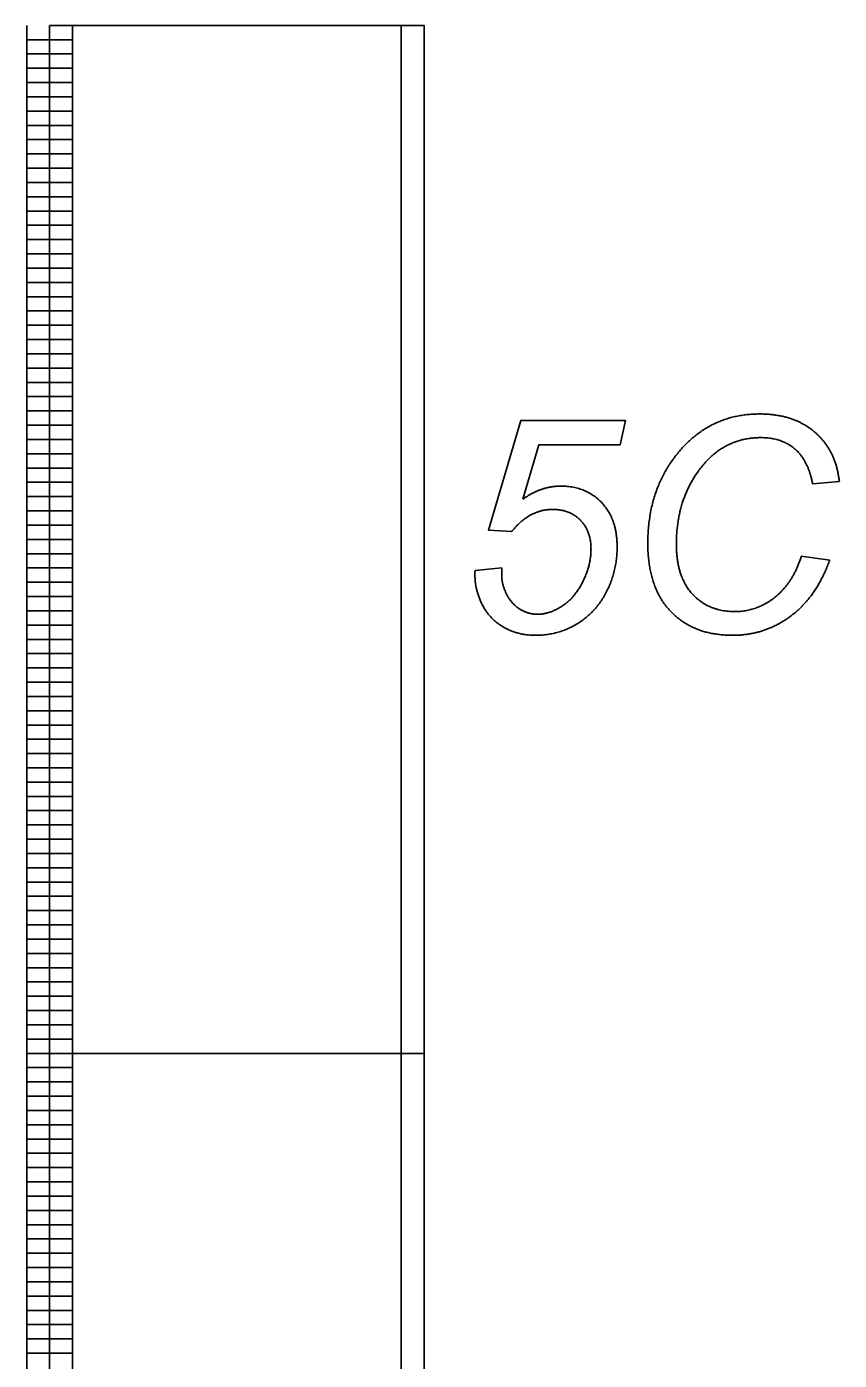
# Model space of a CAD drawing. Extents: x 12522 to 13018, y 1124 to 1902.
# Drawn here: x 12563.34 to 12579.27, y 1460.73 to 1486.89 of the extents above; entities that cross this region are included whole.
import ezdxf

# ---------------------------------------------------------------- set-up
doc = ezdxf.new("R2010")
doc.units = 0
doc.layers.add('SC_Scratch1', color=7, linetype='Continuous')

msp = doc.modelspace()

# ---------------------------------------------------------------- linework, layer by layer
at = {"layer": 'SC_Scratch1'}
for p, q in [((12563.336, 1466.751), (12563.336, 1486.911)), ((12563.336, 1466.751), (12563.336, 1486.911)), ((12564.236, 1466.751), (12564.236, 1486.911)), ((12564.236, 1466.751), (12564.236, 1486.911)), ((12563.336, 1486.631), (12564.236, 1486.631)), ((12563.336, 1486.631), (12564.236, 1486.631)), ((12563.336, 1486.351), (12564.236, 1486.351)), ((12563.336, 1486.351), (12564.236, 1486.351)), ((12563.336, 1486.071), (12564.236, 1486.071)), ((12563.336, 1486.071), (12564.236, 1486.071)), ((12563.336, 1485.791), (12564.236, 1485.791)), ((12563.336, 1485.791), (12564.236, 1485.791)), ((12563.336, 1485.511), (12564.236, 1485.511)), ((12563.336, 1485.511), (12564.236, 1485.511)), ((12563.336, 1485.231), (12564.236, 1485.231)), ((12563.336, 1485.231), (12564.236, 1485.231)), ((12563.336, 1484.951), (12564.236, 1484.951)), ((12563.336, 1484.951), (12564.236, 1484.951)), ((12563.336, 1484.671), (12564.236, 1484.671)), ((12563.336, 1484.671), (12564.236, 1484.671)), ((12563.336, 1484.391), (12564.236, 1484.391)), ((12563.336, 1484.391), (12564.236, 1484.391)), ((12563.336, 1484.111), (12564.236, 1484.111)), ((12563.336, 1484.111), (12564.236, 1484.111)), ((12563.336, 1483.831), (12564.236, 1483.831)), ((12563.336, 1483.831), (12564.236, 1483.831)), ((12563.336, 1483.551), (12564.236, 1483.551)), ((12563.336, 1483.551), (12564.236, 1483.551)), ((12563.336, 1483.271), (12564.236, 1483.271)), ((12563.336, 1483.271), (12564.236, 1483.271)), ((12563.336, 1482.991), (12564.236, 1482.991)), ((12563.336, 1482.991), (12564.236, 1482.991)), ((12563.336, 1482.711), (12564.236, 1482.711)), ((12563.336, 1482.711), (12564.236, 1482.711)), ((12563.336, 1482.431), (12564.236, 1482.431)), ((12563.336, 1482.431), (12564.236, 1482.431)), ((12563.336, 1482.151), (12564.236, 1482.151)), ((12563.336, 1482.151), (12564.236, 1482.151)), ((12563.336, 1481.871), (12564.236, 1481.871)), ((12563.336, 1481.871), (12564.236, 1481.871)), ((12563.336, 1481.591), (12564.236, 1481.591)), ((12563.336, 1481.591), (12564.236, 1481.591)), ((12563.336, 1481.311), (12564.236, 1481.311)), ((12563.336, 1481.311), (12564.236, 1481.311)), ((12563.336, 1481.031), (12564.236, 1481.031)), ((12563.336, 1481.031), (12564.236, 1481.031)), ((12563.336, 1480.751), (12564.236, 1480.751)), ((12563.336, 1480.751), (12564.236, 1480.751)), ((12563.336, 1480.471), (12564.236, 1480.471)), ((12563.336, 1480.471), (12564.236, 1480.471)), ((12563.336, 1480.191), (12564.236, 1480.191)), ((12563.336, 1480.191), (12564.236, 1480.191)), ((12563.336, 1479.911), (12564.236, 1479.911)), ((12563.336, 1479.911), (12564.236, 1479.911)), ((12563.336, 1479.631), (12564.236, 1479.631)), ((12563.336, 1479.631), (12564.236, 1479.631)), ((12563.336, 1479.351), (12564.236, 1479.351)), ((12563.336, 1479.351), (12564.236, 1479.351)), ((12563.336, 1479.071), (12564.236, 1479.071)), ((12563.336, 1479.071), (12564.236, 1479.071)), ((12563.336, 1478.791), (12564.236, 1478.791)), ((12563.336, 1478.791), (12564.236, 1478.791)), ((12563.336, 1478.511), (12564.236, 1478.511)), ((12563.336, 1478.511), (12564.236, 1478.511)), ((12563.336, 1478.231), (12564.236, 1478.231)), ((12563.336, 1478.231), (12564.236, 1478.231)), ((12563.336, 1477.951), (12564.236, 1477.951)), ((12563.336, 1477.951), (12564.236, 1477.951)), ((12579.269, 1477.969), (12578.744, 1477.921)), ((12579.269, 1477.969), (12578.744, 1477.921)), ((12563.336, 1477.671), (12564.236, 1477.671)), ((12563.336, 1477.671), (12564.236, 1477.671)), ((12563.336, 1477.391), (12564.236, 1477.391)), ((12563.336, 1477.391), (12564.236, 1477.391)), ((12563.336, 1477.111), (12564.236, 1477.111)), ((12563.336, 1477.111), (12564.236, 1477.111)), ((12563.336, 1476.831), (12564.236, 1476.831)), ((12563.336, 1476.831), (12564.236, 1476.831)), ((12563.336, 1476.551), (12564.236, 1476.551)), ((12563.336, 1476.551), (12564.236, 1476.551)), ((12578.523, 1476.5), (12579.08, 1476.423)), ((12578.523, 1476.5), (12579.08, 1476.423)), ((12563.336, 1476.271), (12564.236, 1476.271)), ((12563.336, 1476.271), (12564.236, 1476.271)), ((12572.126, 1476.221), (12572.654, 1476.273)), ((12572.126, 1476.221), (12572.654, 1476.273)), ((12563.336, 1475.991), (12564.236, 1475.991)), ((12563.336, 1475.991), (12564.236, 1475.991)), ((12563.336, 1475.711), (12564.236, 1475.711)), ((12563.336, 1475.711), (12564.236, 1475.711)), ((12563.336, 1475.431), (12564.236, 1475.431)), ((12563.336, 1475.431), (12564.236, 1475.431)), ((12563.336, 1475.151), (12564.236, 1475.151)), ((12563.336, 1475.151), (12564.236, 1475.151)), ((12563.336, 1474.871), (12564.236, 1474.871)), ((12563.336, 1474.871), (12564.236, 1474.871)), ((12563.336, 1474.591), (12564.236, 1474.591)), ((12563.336, 1474.591), (12564.236, 1474.591)), ((12563.336, 1474.311), (12564.236, 1474.311)), ((12563.336, 1474.311), (12564.236, 1474.311)), ((12563.336, 1474.031), (12564.236, 1474.031)), ((12563.336, 1474.031), (12564.236, 1474.031)), ((12563.336, 1473.751), (12564.236, 1473.751)), ((12563.336, 1473.751), (12564.236, 1473.751)), ((12563.336, 1473.471), (12564.236, 1473.471)), ((12563.336, 1473.471), (12564.236, 1473.471)), ((12563.336, 1473.191), (12564.236, 1473.191)), ((12563.336, 1473.191), (12564.236, 1473.191)), ((12563.336, 1472.911), (12564.236, 1472.911)), ((12563.336, 1472.911), (12564.236, 1472.911)), ((12563.336, 1472.631), (12564.236, 1472.631)), ((12563.336, 1472.631), (12564.236, 1472.631)), ((12563.336, 1472.351), (12564.236, 1472.351)), ((12563.336, 1472.351), (12564.236, 1472.351)), ((12563.336, 1472.071), (12564.236, 1472.071)), ((12563.336, 1472.071), (12564.236, 1472.071)), ((12563.336, 1471.791), (12564.236, 1471.791)), ((12563.336, 1471.791), (12564.236, 1471.791)), ((12563.336, 1471.511), (12564.236, 1471.511)), ((12563.336, 1471.511), (12564.236, 1471.511)), ((12563.336, 1471.231), (12564.236, 1471.231)), ((12563.336, 1471.231), (12564.236, 1471.231)), ((12563.336, 1470.951), (12564.236, 1470.951)), ((12563.336, 1470.951), (12564.236, 1470.951)), ((12563.336, 1470.671), (12564.236, 1470.671)), ((12563.336, 1470.671), (12564.236, 1470.671)), ((12563.336, 1470.391), (12564.236, 1470.391)), ((12563.336, 1470.391), (12564.236, 1470.391)), ((12563.336, 1470.111), (12564.236, 1470.111)), ((12563.336, 1470.111), (12564.236, 1470.111)), ((12563.336, 1469.831), (12564.236, 1469.831)), ((12563.336, 1469.831), (12564.236, 1469.831)), ((12563.336, 1469.551), (12564.236, 1469.551)), ((12563.336, 1469.551), (12564.236, 1469.551)), ((12563.336, 1469.271), (12564.236, 1469.271)), ((12563.336, 1469.271), (12564.236, 1469.271)), ((12563.336, 1468.991), (12564.236, 1468.991)), ((12563.336, 1468.991), (12564.236, 1468.991)), ((12563.336, 1468.711), (12564.236, 1468.711)), ((12563.336, 1468.711), (12564.236, 1468.711)), ((12563.336, 1468.431), (12564.236, 1468.431)), ((12563.336, 1468.431), (12564.236, 1468.431)), ((12563.336, 1468.151), (12564.236, 1468.151)), ((12563.336, 1468.151), (12564.236, 1468.151)), ((12563.336, 1467.871), (12564.236, 1467.871)), ((12563.336, 1467.871), (12564.236, 1467.871)), ((12563.336, 1467.591), (12564.236, 1467.591)), ((12563.336, 1467.591), (12564.236, 1467.591)), ((12563.336, 1467.311), (12564.236, 1467.311)), ((12563.336, 1467.311), (12564.236, 1467.311)), ((12563.336, 1467.031), (12564.236, 1467.031)), ((12563.336, 1467.031), (12564.236, 1467.031)), ((12563.336, 1466.751), (12564.236, 1466.751)), ((12563.336, 1446.591), (12563.336, 1466.751)), ((12563.336, 1466.751), (12564.236, 1466.751)), ((12563.336, 1466.751), (12564.236, 1466.751)), ((12563.336, 1446.591), (12563.336, 1466.751)), ((12563.336, 1466.751), (12564.236, 1466.751)), ((12564.236, 1446.591), (12564.236, 1466.751)), ((12564.236, 1446.591), (12564.236, 1466.751)), ((12563.336, 1466.471), (12564.236, 1466.471)), ((12563.336, 1466.471), (12564.236, 1466.471)), ((12563.336, 1466.191), (12564.236, 1466.191)), ((12563.336, 1466.191), (12564.236, 1466.191)), ((12563.336, 1465.911), (12564.236, 1465.911)), ((12563.336, 1465.911), (12564.236, 1465.911)), ((12563.336, 1465.631), (12564.236, 1465.631)), ((12563.336, 1465.631), (12564.236, 1465.631)), ((12563.336, 1465.351), (12564.236, 1465.351)), ((12563.336, 1465.351), (12564.236, 1465.351)), ((12563.336, 1465.071), (12564.236, 1465.071)), ((12563.336, 1465.071), (12564.236, 1465.071)), ((12563.336, 1464.791), (12564.236, 1464.791)), ((12563.336, 1464.791), (12564.236, 1464.791)), ((12563.336, 1464.511), (12564.236, 1464.511)), ((12563.336, 1464.511), (12564.236, 1464.511)), ((12563.336, 1464.231), (12564.236, 1464.231)), ((12563.336, 1464.231), (12564.236, 1464.231)), ((12563.336, 1463.951), (12564.236, 1463.951)), ((12563.336, 1463.951), (12564.236, 1463.951)), ((12563.336, 1463.671), (12564.236, 1463.671)), ((12563.336, 1463.671), (12564.236, 1463.671)), ((12563.336, 1463.391), (12564.236, 1463.391)), ((12563.336, 1463.391), (12564.236, 1463.391)), ((12563.336, 1463.111), (12564.236, 1463.111)), ((12563.336, 1463.111), (12564.236, 1463.111)), ((12563.336, 1462.831), (12564.236, 1462.831)), ((12563.336, 1462.831), (12564.236, 1462.831)), ((12563.336, 1462.551), (12564.236, 1462.551)), ((12563.336, 1462.551), (12564.236, 1462.551)), ((12563.336, 1462.271), (12564.236, 1462.271)), ((12563.336, 1462.271), (12564.236, 1462.271)), ((12563.336, 1461.991), (12564.236, 1461.991)), ((12563.336, 1461.991), (12564.236, 1461.991)), ((12563.336, 1461.711), (12564.236, 1461.711)), ((12563.336, 1461.711), (12564.236, 1461.711)), ((12563.336, 1461.431), (12564.236, 1461.431)), ((12563.336, 1461.431), (12564.236, 1461.431)), ((12563.336, 1461.151), (12564.236, 1461.151)), ((12563.336, 1461.151), (12564.236, 1461.151)), ((12563.336, 1460.871), (12564.236, 1460.871)), ((12563.336, 1460.871), (12564.236, 1460.871))]:
    msp.add_line(p, q, dxfattribs=at)
for points in [[(12563.786, 1486.911), (12571.126, 1486.911), (12571.126, 1466.751), (12563.786, 1466.751)], [(12564.236, 1486.911), (12570.676, 1486.911), (12570.676, 1466.751), (12564.236, 1466.751)], [(12564.236, 1486.911), (12570.676, 1486.911), (12570.676, 1466.751), (12564.236, 1466.751)], [(12563.786, 1466.751), (12571.126, 1466.751), (12571.126, 1446.591), (12563.786, 1446.591)], [(12564.236, 1466.751), (12570.676, 1466.751), (12570.676, 1446.591), (12564.236, 1446.591)], [(12564.236, 1466.751), (12570.676, 1466.751), (12570.676, 1446.591), (12564.236, 1446.591)]]:
    msp.add_lwpolyline(points, close=True, dxfattribs=at)
msp.add_lwpolyline([(12572.845, 1476.983), (12572.389, 1477.015), (12573.023, 1479.163), (12575.074, 1479.163), (12574.973, 1478.686), (12573.378, 1478.686), (12573.064, 1477.619)], dxfattribs=at)
msp.add_lwpolyline([(12572.845, 1476.983), (12572.389, 1477.015), (12573.023, 1479.163), (12575.074, 1479.163), (12574.973, 1478.686), (12573.378, 1478.686), (12573.064, 1477.619)], dxfattribs=at)
for points in [[(12576.196, 1478.63), (12576.804, 1479.291), (12577.706, 1479.291)], [(12576.196, 1478.63), (12576.804, 1479.291), (12577.706, 1479.291)], [(12577.706, 1479.291), (12578.374, 1479.291), (12578.789, 1478.933)], [(12577.706, 1479.291), (12578.374, 1479.291), (12578.789, 1478.933)], [(12577.732, 1478.827), (12576.961, 1478.827), (12576.486, 1478.143)], [(12577.732, 1478.827), (12576.961, 1478.827), (12576.486, 1478.143)], [(12578.401, 1478.602), (12578.141, 1478.827), (12577.732, 1478.827)], [(12578.401, 1478.602), (12578.141, 1478.827), (12577.732, 1478.827)], [(12578.789, 1478.933), (12579.203, 1478.574), (12579.269, 1477.969)], [(12578.789, 1478.933), (12579.203, 1478.574), (12579.269, 1477.969)], [(12575.514, 1476.754), (12575.514, 1477.888), (12576.196, 1478.63)], [(12575.514, 1476.754), (12575.514, 1477.888), (12576.196, 1478.63)], [(12578.744, 1477.921), (12578.66, 1478.377), (12578.401, 1478.602)], [(12578.744, 1477.921), (12578.66, 1478.377), (12578.401, 1478.602)], [(12576.486, 1478.143), (12576.074, 1477.553), (12576.074, 1476.743)], [(12576.486, 1478.143), (12576.074, 1477.553), (12576.074, 1476.743)], [(12573.064, 1477.619), (12573.241, 1477.747), (12573.429, 1477.812)], [(12573.064, 1477.619), (12573.241, 1477.747), (12573.429, 1477.812)], [(12573.429, 1477.812), (12573.616, 1477.876), (12573.813, 1477.876)], [(12573.429, 1477.812), (12573.616, 1477.876), (12573.813, 1477.876)], [(12573.813, 1477.876), (12574.294, 1477.876), (12574.603, 1477.559)], [(12573.813, 1477.876), (12574.294, 1477.876), (12574.603, 1477.559)], [(12574.603, 1477.559), (12574.912, 1477.241), (12574.912, 1476.688)], [(12574.603, 1477.559), (12574.912, 1477.241), (12574.912, 1476.688)], [(12573.219, 1477.31), (12573.018, 1477.201), (12572.845, 1476.983)], [(12573.219, 1477.31), (12573.018, 1477.201), (12572.845, 1476.983)], [(12573.647, 1477.419), (12573.421, 1477.419), (12573.219, 1477.31)], [(12573.647, 1477.419), (12573.421, 1477.419), (12573.219, 1477.31)], [(12574.192, 1477.207), (12573.985, 1477.419), (12573.647, 1477.419)], [(12574.192, 1477.207), (12573.985, 1477.419), (12573.647, 1477.419)], [(12574.4, 1476.643), (12574.4, 1476.995), (12574.192, 1477.207)], [(12574.4, 1476.643), (12574.4, 1476.995), (12574.192, 1477.207)], [(12575.963, 1475.417), (12575.514, 1475.884), (12575.514, 1476.754)], [(12575.963, 1475.417), (12575.514, 1475.884), (12575.514, 1476.754)], [(12576.074, 1476.743), (12576.074, 1476.096), (12576.392, 1475.755)], [(12576.074, 1476.743), (12576.074, 1476.096), (12576.392, 1475.755)], [(12574.245, 1476.013), (12574.4, 1476.331), (12574.4, 1476.643)], [(12574.245, 1476.013), (12574.4, 1476.331), (12574.4, 1476.643)], [(12574.912, 1476.688), (12574.912, 1476.204), (12574.7, 1475.796)], [(12574.912, 1476.688), (12574.912, 1476.204), (12574.7, 1475.796)], [(12578.009, 1475.698), (12578.362, 1475.982), (12578.523, 1476.5)], [(12578.009, 1475.698), (12578.362, 1475.982), (12578.523, 1476.5)], [(12572.124, 1476.135), (12572.124, 1476.164), (12572.126, 1476.221)], [(12572.124, 1476.135), (12572.124, 1476.164), (12572.126, 1476.221)], [(12572.654, 1476.273), (12572.649, 1476.161), (12572.649, 1476.138)], [(12572.654, 1476.273), (12572.649, 1476.161), (12572.649, 1476.138)], [(12579.08, 1476.423), (12578.816, 1475.695), (12578.311, 1475.323)], [(12579.08, 1476.423), (12578.816, 1475.695), (12578.311, 1475.323)], [(12572.262, 1475.563), (12572.124, 1475.849), (12572.124, 1476.135)], [(12572.262, 1475.563), (12572.124, 1475.849), (12572.124, 1476.135)], [(12572.649, 1476.138), (12572.649, 1475.949), (12572.744, 1475.758)], [(12572.649, 1476.138), (12572.649, 1475.949), (12572.744, 1475.758)], [(12573.842, 1475.529), (12574.091, 1475.695), (12574.245, 1476.013)], [(12573.842, 1475.529), (12574.091, 1475.695), (12574.245, 1476.013)], [(12572.744, 1475.758), (12572.84, 1475.566), (12573.005, 1475.465)], [(12572.744, 1475.758), (12572.84, 1475.566), (12573.005, 1475.465)], [(12574.7, 1475.796), (12574.488, 1475.388), (12574.117, 1475.169)], [(12574.7, 1475.796), (12574.488, 1475.388), (12574.117, 1475.169)], [(12576.392, 1475.755), (12576.71, 1475.415), (12577.221, 1475.415)], [(12576.392, 1475.755), (12576.71, 1475.415), (12577.221, 1475.415)], [(12577.221, 1475.415), (12577.657, 1475.415), (12578.009, 1475.698)], [(12577.221, 1475.415), (12577.657, 1475.415), (12578.009, 1475.698)], [(12572.679, 1475.114), (12572.401, 1475.277), (12572.262, 1475.563)], [(12572.679, 1475.114), (12572.401, 1475.277), (12572.262, 1475.563)], [(12573.005, 1475.465), (12573.169, 1475.363), (12573.352, 1475.363)], [(12573.005, 1475.465), (12573.169, 1475.363), (12573.352, 1475.363)], [(12573.352, 1475.363), (12573.593, 1475.363), (12573.842, 1475.529)], [(12573.352, 1475.363), (12573.593, 1475.363), (12573.842, 1475.529)], [(12577.178, 1474.95), (12576.412, 1474.95), (12575.963, 1475.417)], [(12577.178, 1474.95), (12576.412, 1474.95), (12575.963, 1475.417)], [(12574.117, 1475.169), (12573.747, 1474.95), (12573.317, 1474.95)], [(12574.117, 1475.169), (12573.747, 1474.95), (12573.317, 1474.95)], [(12578.311, 1475.323), (12577.806, 1474.95), (12577.178, 1474.95)], [(12578.311, 1475.323), (12577.806, 1474.95), (12577.178, 1474.95)], [(12573.317, 1474.95), (12572.957, 1474.95), (12572.679, 1475.114)], [(12573.317, 1474.95), (12572.957, 1474.95), (12572.679, 1475.114)]]:
    msp.add_open_spline(points, degree=2, dxfattribs=at)

doc.saveas('drawing.dxf')
